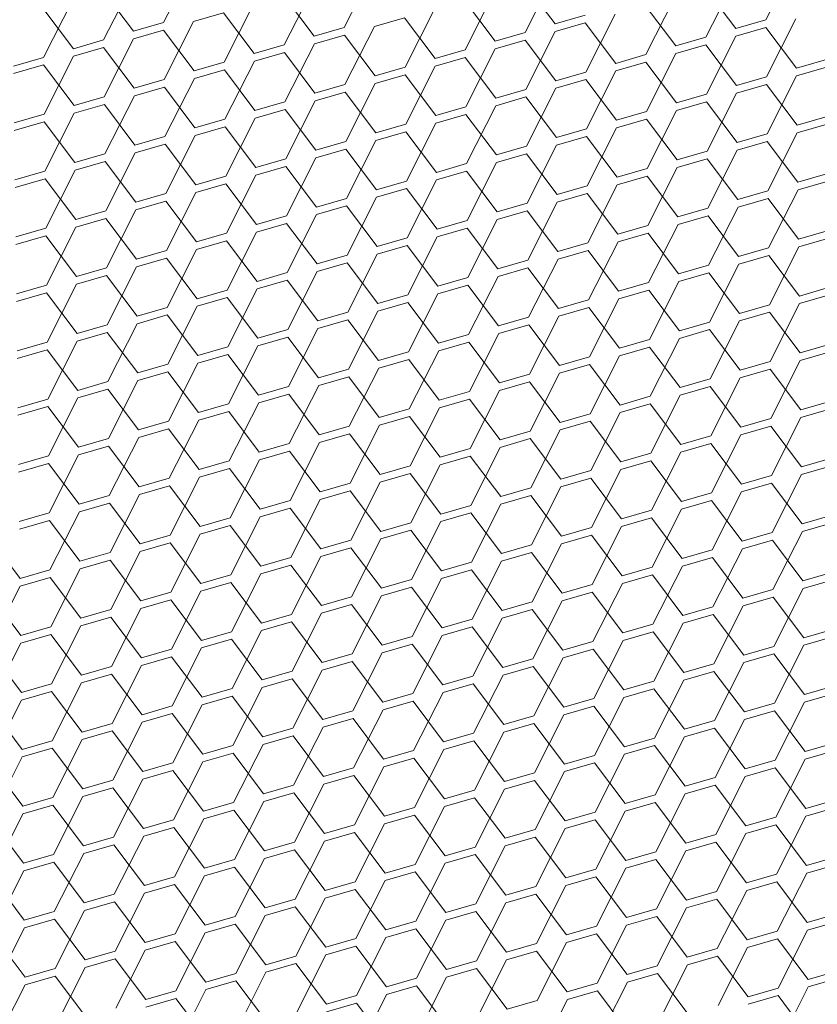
# Model space of a CAD drawing. Header units: millimetres. Extents: x 3925 to 5043, y -86 to 778.
# Tile 403 of 439: x 4943.7 to 4949.59, y 530.06 to 537.34. Entities that reach past the tile are written whole.
import ezdxf

# ---------------------------------------------------------------- set-up
doc = ezdxf.new("R2010")
doc.units = ezdxf.units.MM
doc.header["$LTSCALE"] = 46.255
doc.layers.add('H30K-DUST-FIDXF_CONTINUOUS_LINE', color=7, linetype='CONTINUOUS')

msp = doc.modelspace()

# ---------------------------------------------------------------- linework, layer by layer
at = {"layer": 'H30K-DUST-FIDXF_CONTINUOUS_LINE', "color": 7, "linetype": 'Continuous', "lineweight": 0}
for p, q in [((4944.7597, 537.3196), (4944.977, 537.7483)), ((4946.0964, 537.2835), (4946.3136, 537.7122)), ((4949.2134, 537.3395), (4949.4307, 537.7682)), ((4947.433, 537.2474), (4947.6503, 537.676)), ((4948.7697, 537.2112), (4948.9869, 537.6399)), ((4944.3159, 537.1914), (4944.5332, 537.62)), ((4945.6526, 537.1552), (4945.8699, 537.5839)), ((4947.6549, 537.3115), (4947.4284, 537.6119)), ((4948.9915, 537.2754), (4948.765, 537.5758)), ((4943.8722, 537.0631), (4944.0894, 537.4918)), ((4944.5378, 537.2555), (4944.3113, 537.5559)), ((4945.8745, 537.2194), (4945.648, 537.5198)), ((4946.9892, 537.1191), (4947.2065, 537.5478)), ((4948.3259, 537.083), (4948.5432, 537.5116)), ((4944.0941, 537.1272), (4943.8676, 537.4276)), ((4945.2088, 537.027), (4945.4261, 537.4556)), ((4946.5455, 536.9908), (4946.7627, 537.4195)), ((4947.2111, 537.1832), (4946.9846, 537.4836)), ((4948.5478, 537.1471), (4948.3213, 537.4475)), ((4945.2042, 537.3915), (4944.9823, 537.3274)), ((4945.4307, 537.0911), (4945.2042, 537.3915)), ((4946.5408, 537.3554), (4946.319, 537.2912)), ((4946.7673, 537.055), (4946.5408, 537.3554)), ((4947.6549, 537.3115), (4947.8768, 537.3756)), ((4947.8821, 536.9547), (4948.0994, 537.3834)), ((4948.9915, 537.2754), (4949.2134, 537.3395)), ((4949.2188, 536.9186), (4949.436, 537.3472)), ((4944.5378, 537.2555), (4944.7597, 537.3196)), ((4944.765, 536.8987), (4944.9823, 537.3274)), ((4945.8745, 537.2194), (4946.0964, 537.2835)), ((4946.1017, 536.8626), (4946.319, 537.2912)), ((4947.8775, 537.3192), (4947.6556, 537.2551)), ((4948.104, 537.0188), (4947.8775, 537.3192)), ((4949.2141, 537.2831), (4948.9923, 537.219)), ((4949.4406, 536.9827), (4949.2141, 537.2831)), ((4944.3213, 536.7704), (4944.5385, 537.1991)), ((4944.7604, 537.2632), (4944.5385, 537.1991)), ((4944.9869, 536.9628), (4944.7604, 537.2632)), ((4946.0971, 537.2271), (4945.8752, 537.163)), ((4946.3236, 536.9267), (4946.0971, 537.2271)), ((4947.2111, 537.1832), (4947.433, 537.2474)), ((4947.4383, 536.8264), (4947.6556, 537.2551)), ((4948.5478, 537.1471), (4948.7697, 537.2112)), ((4948.775, 536.7903), (4948.9923, 537.219)), ((4944.0941, 537.1272), (4944.3159, 537.1914)), ((4944.3167, 537.135), (4944.0948, 537.0708)), ((4944.5432, 536.8346), (4944.3167, 537.135)), ((4945.4307, 537.0911), (4945.6526, 537.1552)), ((4945.6579, 536.7343), (4945.8752, 537.163)), ((4946.9946, 536.6982), (4947.2118, 537.1268)), ((4947.4337, 537.191), (4947.2118, 537.1268)), ((4947.6602, 536.8906), (4947.4337, 537.191)), ((4948.7704, 537.1548), (4948.5485, 537.0907)), ((4948.9969, 536.8544), (4948.7704, 537.1548)), ((4943.6503, 536.999), (4943.8722, 537.0631)), ((4943.8775, 536.6422), (4944.0948, 537.0708)), ((4945.6533, 537.0988), (4945.4314, 537.0347)), ((4945.8798, 536.7984), (4945.6533, 537.0988)), ((4946.7673, 537.055), (4946.9892, 537.1191)), ((4946.9899, 537.0627), (4946.7681, 536.9986)), ((4947.2165, 536.7623), (4946.9899, 537.0627)), ((4948.104, 537.0188), (4948.3259, 537.083)), ((4948.3312, 536.662), (4948.5485, 537.0907)), ((4943.8729, 537.0067), (4943.651, 536.9426)), ((4944.0994, 536.7063), (4943.8729, 537.0067)), ((4944.9869, 536.9628), (4945.2088, 537.027)), ((4945.2141, 536.606), (4945.4314, 537.0347)), ((4946.3236, 536.9267), (4946.5455, 536.9908)), ((4946.5508, 536.5699), (4946.7681, 536.9986)), ((4948.3266, 537.0266), (4948.1047, 536.9624)), ((4948.5531, 536.7262), (4948.3266, 537.0266)), ((4949.4406, 536.9827), (4949.6625, 537.0468)), ((4949.6632, 536.9904), (4949.4414, 536.9263)), ((4944.7704, 536.4778), (4944.9876, 536.9064)), ((4945.2095, 536.9706), (4944.9876, 536.9064)), ((4945.436, 536.6702), (4945.2095, 536.9706)), ((4946.5462, 536.9344), (4946.3243, 536.8703)), ((4946.7727, 536.634), (4946.5462, 536.9344)), ((4947.6602, 536.8906), (4947.8821, 536.9547)), ((4947.8874, 536.5338), (4948.1047, 536.9624)), ((4948.9969, 536.8544), (4949.2188, 536.9186)), ((4949.2241, 536.4976), (4949.4414, 536.9263)), ((4944.5432, 536.8346), (4944.765, 536.8987)), ((4944.7658, 536.8423), (4944.5439, 536.7782)), ((4944.9923, 536.5419), (4944.7658, 536.8423)), ((4945.8798, 536.7984), (4946.1017, 536.8626)), ((4946.107, 536.4416), (4946.3243, 536.8703)), ((4947.4437, 536.4055), (4947.6609, 536.8342)), ((4947.8828, 536.8983), (4947.6609, 536.8342)), ((4948.1093, 536.5979), (4947.8828, 536.8983)), ((4949.2195, 536.8622), (4948.9976, 536.798)), ((4949.446, 536.5618), (4949.2195, 536.8622)), ((4944.0994, 536.7063), (4944.3213, 536.7704)), ((4944.3266, 536.3495), (4944.5439, 536.7782)), ((4946.1024, 536.8062), (4945.8805, 536.742)), ((4946.3289, 536.5058), (4946.1024, 536.8062)), ((4947.2165, 536.7623), (4947.4383, 536.8264)), ((4947.4391, 536.77), (4947.2172, 536.7059)), ((4947.6656, 536.4696), (4947.4391, 536.77)), ((4948.5531, 536.7262), (4948.775, 536.7903)), ((4948.7803, 536.3694), (4948.9976, 536.798)), ((4944.322, 536.714), (4944.1001, 536.6499)), ((4944.5485, 536.4136), (4944.322, 536.714)), ((4945.436, 536.6702), (4945.6579, 536.7343)), ((4945.6633, 536.3134), (4945.8805, 536.742)), ((4946.7727, 536.634), (4946.9946, 536.6982)), ((4946.9999, 536.2772), (4947.2172, 536.7059)), ((4948.7757, 536.7339), (4948.5538, 536.6698)), ((4949.0022, 536.4335), (4948.7757, 536.7339)), ((4943.6556, 536.578), (4943.8775, 536.6422)), ((4943.8828, 536.2212), (4944.1001, 536.6499)), ((4945.2195, 536.1851), (4945.4367, 536.6138)), ((4945.6586, 536.6779), (4945.4367, 536.6138)), ((4945.8851, 536.3775), (4945.6586, 536.6779)), ((4946.9953, 536.6418), (4946.7734, 536.5776)), ((4947.2218, 536.3414), (4946.9953, 536.6418)), ((4948.1093, 536.5979), (4948.3312, 536.662)), ((4948.3365, 536.2411), (4948.5538, 536.6698)), ((4949.446, 536.5618), (4949.6679, 536.6259)), ((4943.8782, 536.5858), (4943.6563, 536.5216)), ((4944.1047, 536.2854), (4943.8782, 536.5858)), ((4944.9923, 536.5419), (4945.2141, 536.606)), ((4945.2149, 536.5496), (4944.993, 536.4855)), ((4945.4414, 536.2492), (4945.2149, 536.5496)), ((4946.3289, 536.5058), (4946.5508, 536.5699)), ((4946.5561, 536.149), (4946.7734, 536.5776)), ((4947.8928, 536.1128), (4948.11, 536.5415)), ((4948.3319, 536.6056), (4948.11, 536.5415)), ((4948.5584, 536.3052), (4948.3319, 536.6056)), ((4949.6686, 536.5695), (4949.4467, 536.5054)), ((4944.5485, 536.4136), (4944.7704, 536.4778)), ((4944.7757, 536.0568), (4944.993, 536.4855)), ((4946.5515, 536.5135), (4946.3296, 536.4494)), ((4946.778, 536.2131), (4946.5515, 536.5135)), ((4947.6656, 536.4696), (4947.8874, 536.5338)), ((4947.8882, 536.4774), (4947.6663, 536.4132)), ((4948.1147, 536.177), (4947.8882, 536.4774)), ((4949.0022, 536.4335), (4949.2241, 536.4976)), ((4949.2294, 536.0767), (4949.4467, 536.5054)), ((4944.7711, 536.4214), (4944.5492, 536.3572)), ((4944.9976, 536.121), (4944.7711, 536.4214)), ((4945.8851, 536.3775), (4946.107, 536.4416)), ((4946.1124, 536.0207), (4946.3296, 536.4494)), ((4947.2218, 536.3414), (4947.4437, 536.4055)), ((4947.449, 535.9846), (4947.6663, 536.4132)), ((4949.2248, 536.4412), (4949.0029, 536.3771)), ((4949.4513, 536.1408), (4949.2248, 536.4412)), ((4944.1047, 536.2854), (4944.3266, 536.3495)), ((4944.3319, 535.9286), (4944.5492, 536.3572)), ((4945.6686, 535.8924), (4945.8859, 536.3211)), ((4946.1077, 536.3852), (4945.8859, 536.3211)), ((4946.3342, 536.0848), (4946.1077, 536.3852)), ((4947.4444, 536.3491), (4947.2225, 536.285)), ((4947.6709, 536.0487), (4947.4444, 536.3491)), ((4948.5584, 536.3052), (4948.7803, 536.3694)), ((4948.7856, 535.9484), (4949.0029, 536.3771)), ((4944.3273, 536.2931), (4944.1054, 536.229)), ((4944.5538, 535.9927), (4944.3273, 536.2931)), ((4945.4414, 536.2492), (4945.6633, 536.3134)), ((4945.664, 536.257), (4945.4421, 536.1928)), ((4945.8905, 535.9566), (4945.664, 536.257)), ((4946.778, 536.2131), (4946.9999, 536.2772)), ((4947.0052, 535.8563), (4947.2225, 536.285)), ((4948.3419, 535.8202), (4948.5591, 536.2488)), ((4948.781, 536.313), (4948.5591, 536.2488)), ((4949.0075, 536.0126), (4948.781, 536.313)), ((4943.6609, 536.1571), (4943.8828, 536.2212)), ((4943.8882, 535.8003), (4944.1054, 536.229)), ((4944.9976, 536.121), (4945.2195, 536.1851)), ((4945.2248, 535.7642), (4945.4421, 536.1928)), ((4947.0006, 536.2208), (4946.7787, 536.1567)), ((4947.2271, 535.9204), (4947.0006, 536.2208)), ((4948.1147, 536.177), (4948.3365, 536.2411)), ((4948.3373, 536.1847), (4948.1154, 536.1206)), ((4948.5638, 535.8843), (4948.3373, 536.1847)), ((4949.4513, 536.1408), (4949.6732, 536.205)), ((4943.8835, 536.1648), (4943.6617, 536.1007)), ((4944.11, 535.8644), (4943.8835, 536.1648)), ((4945.2202, 536.1287), (4944.9983, 536.0646)), ((4945.4467, 535.8283), (4945.2202, 536.1287)), ((4946.3342, 536.0848), (4946.5561, 536.149)), ((4946.5615, 535.728), (4946.7787, 536.1567)), ((4947.6709, 536.0487), (4947.8928, 536.1128)), ((4947.8981, 535.6919), (4948.1154, 536.1206)), ((4949.6739, 536.1486), (4949.452, 536.0844)), ((4944.5538, 535.9927), (4944.7757, 536.0568)), ((4944.781, 535.6359), (4944.9983, 536.0646)), ((4946.5568, 536.0926), (4946.335, 536.0284)), ((4946.7833, 535.7922), (4946.5568, 536.0926)), ((4947.8935, 536.0564), (4947.6716, 535.9923)), ((4948.12, 535.756), (4947.8935, 536.0564)), ((4949.0075, 536.0126), (4949.2294, 536.0767)), ((4949.2347, 535.6558), (4949.452, 536.0844)), ((4944.7764, 536.0004), (4944.5545, 535.9363)), ((4945.0029, 535.7), (4944.7764, 536.0004)), ((4945.8905, 535.9566), (4946.1124, 536.0207)), ((4946.1131, 535.9643), (4945.8912, 535.9002)), ((4946.3396, 535.6639), (4946.1131, 535.9643)), ((4946.1177, 535.5998), (4946.335, 536.0284)), ((4947.2271, 535.9204), (4947.449, 535.9846)), ((4947.4543, 535.5636), (4947.6716, 535.9923)), ((4948.791, 535.5275), (4949.0082, 535.9562)), ((4949.2301, 536.0203), (4949.0082, 535.9562)), ((4949.4566, 535.7199), (4949.2301, 536.0203)), ((4944.11, 535.8644), (4944.3319, 535.9286)), ((4944.3373, 535.5076), (4944.5545, 535.9363)), ((4945.4467, 535.8283), (4945.6686, 535.8924)), ((4945.6739, 535.4715), (4945.8912, 535.9002)), ((4947.4497, 535.9282), (4947.2278, 535.864)), ((4947.6762, 535.6278), (4947.4497, 535.9282)), ((4948.5638, 535.8843), (4948.7856, 535.9484)), ((4948.7864, 535.892), (4948.5645, 535.8279)), ((4949.0129, 535.5916), (4948.7864, 535.892)), ((4944.3326, 535.8722), (4944.1108, 535.808)), ((4944.5592, 535.5718), (4944.3326, 535.8722)), ((4945.6693, 535.836), (4945.4474, 535.7719)), ((4945.8958, 535.5356), (4945.6693, 535.836)), ((4946.7833, 535.7922), (4947.0052, 535.8563)), ((4947.0106, 535.4354), (4947.2278, 535.864)), ((4948.12, 535.756), (4948.3419, 535.8202)), ((4948.3472, 535.3992), (4948.5645, 535.8279)), ((4943.6663, 535.7362), (4943.8882, 535.8003)), ((4943.8889, 535.7439), (4943.667, 535.6798)), ((4944.1154, 535.4435), (4943.8889, 535.7439)), ((4943.8935, 535.3794), (4944.1108, 535.808)), ((4945.0029, 535.7), (4945.2248, 535.7642)), ((4945.2301, 535.3432), (4945.4474, 535.7719)), ((4947.0059, 535.7999), (4946.7841, 535.7358)), ((4947.2324, 535.4995), (4947.0059, 535.7999)), ((4948.3426, 535.7638), (4948.1207, 535.6996)), ((4948.5691, 535.4634), (4948.3426, 535.7638)), ((4949.4566, 535.7199), (4949.6785, 535.784)), ((4945.2255, 535.7078), (4945.0036, 535.6436)), ((4945.452, 535.4074), (4945.2255, 535.7078)), ((4946.3396, 535.6639), (4946.5615, 535.728)), ((4946.5622, 535.6716), (4946.3403, 535.6075)), ((4946.7887, 535.3712), (4946.5622, 535.6716)), ((4946.5668, 535.3071), (4946.7841, 535.7358)), ((4947.6762, 535.6278), (4947.8981, 535.6919)), ((4947.9034, 535.271), (4948.1207, 535.6996)), ((4949.6792, 535.7276), (4949.4574, 535.6635)), ((4944.5592, 535.5718), (4944.781, 535.6359)), ((4944.7864, 535.215), (4945.0036, 535.6436)), ((4945.8958, 535.5356), (4946.1177, 535.5998)), ((4946.123, 535.1788), (4946.3403, 535.6075)), ((4947.8988, 535.6355), (4947.6769, 535.5714)), ((4948.1253, 535.3351), (4947.8988, 535.6355)), ((4949.0129, 535.5916), (4949.2347, 535.6558)), ((4949.2355, 535.5994), (4949.0136, 535.5352)), ((4949.462, 535.299), (4949.2355, 535.5994)), ((4949.2401, 535.2348), (4949.4574, 535.6635)), ((4944.7818, 535.5795), (4944.5599, 535.5154)), ((4945.0083, 535.2791), (4944.7818, 535.5795)), ((4946.1184, 535.5434), (4945.8965, 535.4792)), ((4946.3449, 535.243), (4946.1184, 535.5434)), ((4947.2324, 535.4995), (4947.4543, 535.5636)), ((4947.4597, 535.1427), (4947.6769, 535.5714)), ((4948.5691, 535.4634), (4948.791, 535.5275)), ((4948.7963, 535.1066), (4949.0136, 535.5352)), ((4944.1154, 535.4435), (4944.3373, 535.5076)), ((4944.338, 535.4512), (4944.1161, 535.3871)), ((4944.5645, 535.1508), (4944.338, 535.4512)), ((4944.3426, 535.0867), (4944.5599, 535.5154)), ((4945.452, 535.4074), (4945.6739, 535.4715)), ((4945.6792, 535.0506), (4945.8965, 535.4792)), ((4947.455, 535.5072), (4947.2332, 535.4431)), ((4947.6815, 535.2068), (4947.455, 535.5072)), ((4948.7917, 535.4711), (4948.5698, 535.407)), ((4949.0182, 535.1707), (4948.7917, 535.4711)), ((4943.6716, 535.3152), (4943.8935, 535.3794)), ((4943.8988, 534.9584), (4944.1161, 535.3871)), ((4945.6746, 535.4151), (4945.4527, 535.351)), ((4945.9011, 535.1147), (4945.6746, 535.4151)), ((4946.7887, 535.3712), (4947.0106, 535.4354)), ((4947.0113, 535.379), (4946.7894, 535.3148)), ((4947.2378, 535.0786), (4947.0113, 535.379)), ((4947.0159, 535.0144), (4947.2332, 535.4431)), ((4948.1253, 535.3351), (4948.3472, 535.3992)), ((4948.3525, 534.9783), (4948.5698, 535.407)), ((4943.8942, 535.323), (4943.6723, 535.2588)), ((4944.1207, 535.0226), (4943.8942, 535.323)), ((4945.0083, 535.2791), (4945.2301, 535.3432)), ((4945.2355, 534.9223), (4945.4527, 535.351)), ((4946.3449, 535.243), (4946.5668, 535.3071)), ((4946.5721, 534.8862), (4946.7894, 535.3148)), ((4948.3479, 535.3428), (4948.126, 535.2787)), ((4948.5744, 535.0424), (4948.3479, 535.3428)), ((4949.462, 535.299), (4949.6839, 535.3631)), ((4949.6846, 535.3067), (4949.4627, 535.2426)), ((4945.2309, 535.2868), (4945.009, 535.2227)), ((4945.4574, 534.9864), (4945.2309, 535.2868)), ((4946.5675, 535.2507), (4946.3456, 535.1866)), ((4946.794, 534.9503), (4946.5675, 535.2507)), ((4947.6815, 535.2068), (4947.9034, 535.271)), ((4947.9088, 534.85), (4948.126, 535.2787)), ((4949.0182, 535.1707), (4949.2401, 535.2348)), ((4949.2454, 534.8139), (4949.4627, 535.2426)), ((4944.5645, 535.1508), (4944.7864, 535.215)), ((4944.7871, 535.1586), (4944.5652, 535.0944)), ((4945.0136, 534.8582), (4944.7871, 535.1586)), ((4944.7917, 534.794), (4945.009, 535.2227)), ((4945.9011, 535.1147), (4946.123, 535.1788)), ((4946.1283, 534.7579), (4946.3456, 535.1866)), ((4947.9041, 535.2146), (4947.6823, 535.1504)), ((4948.1307, 534.9142), (4947.9041, 535.2146)), ((4949.2408, 535.1784), (4949.0189, 535.1143)), ((4949.4673, 534.878), (4949.2408, 535.1784)), ((4944.1207, 535.0226), (4944.3426, 535.0867)), ((4944.3479, 534.6658), (4944.5652, 535.0944)), ((4946.1237, 535.1224), (4945.9018, 535.0583)), ((4946.3502, 534.822), (4946.1237, 535.1224)), ((4947.2378, 535.0786), (4947.4597, 535.1427)), ((4947.4604, 535.0863), (4947.2385, 535.0222)), ((4947.6869, 534.7859), (4947.4604, 535.0863)), ((4947.465, 534.7218), (4947.6823, 535.1504)), ((4948.5744, 535.0424), (4948.7963, 535.1066)), ((4948.8016, 534.6856), (4949.0189, 535.1143)), ((4944.3433, 535.0303), (4944.1214, 534.9662)), ((4944.5698, 534.7299), (4944.3433, 535.0303)), ((4945.4574, 534.9864), (4945.6792, 535.0506)), ((4945.6846, 534.6296), (4945.9018, 535.0583)), ((4946.794, 534.9503), (4947.0159, 535.0144)), ((4947.0212, 534.5935), (4947.2385, 535.0222)), ((4948.797, 535.0502), (4948.5751, 534.986)), ((4949.0235, 534.7498), (4948.797, 535.0502)), ((4943.6769, 534.8943), (4943.8988, 534.9584)), ((4943.9042, 534.5375), (4944.1214, 534.9662)), ((4945.68, 534.9942), (4945.4581, 534.93)), ((4945.9065, 534.6938), (4945.68, 534.9942)), ((4947.0166, 534.958), (4946.7947, 534.8939)), ((4947.2431, 534.6576), (4947.0166, 534.958)), ((4948.1307, 534.9142), (4948.3525, 534.9783)), ((4948.3579, 534.5574), (4948.5751, 534.986)), ((4949.4673, 534.878), (4949.6892, 534.9422)), ((4943.8995, 534.902), (4943.6777, 534.8379)), ((4944.126, 534.6016), (4943.8995, 534.902)), ((4945.0136, 534.8582), (4945.2355, 534.9223)), ((4945.2362, 534.8659), (4945.0143, 534.8018)), ((4945.4627, 534.5655), (4945.2362, 534.8659)), ((4945.2408, 534.5014), (4945.4581, 534.93)), ((4946.3502, 534.822), (4946.5721, 534.8862)), ((4946.5774, 534.4652), (4946.7947, 534.8939)), ((4948.3533, 534.9219), (4948.1314, 534.8578)), ((4948.5798, 534.6215), (4948.3533, 534.9219)), ((4949.6899, 534.8858), (4949.468, 534.8216)), ((4944.5698, 534.7299), (4944.7917, 534.794)), ((4944.797, 534.3731), (4945.0143, 534.8018)), ((4946.5728, 534.8298), (4946.3509, 534.7656)), ((4946.7993, 534.5294), (4946.5728, 534.8298)), ((4947.6869, 534.7859), (4947.9088, 534.85)), ((4947.9095, 534.7936), (4947.6876, 534.7295)), ((4948.136, 534.4932), (4947.9095, 534.7936)), ((4947.9141, 534.4291), (4948.1314, 534.8578)), ((4949.0235, 534.7498), (4949.2454, 534.8139)), ((4949.2507, 534.393), (4949.468, 534.8216)), ((4944.7924, 534.7376), (4944.5705, 534.6735)), ((4945.0189, 534.4372), (4944.7924, 534.7376)), ((4945.9065, 534.6938), (4946.1283, 534.7579)), ((4946.1337, 534.337), (4946.3509, 534.7656)), ((4947.2431, 534.6576), (4947.465, 534.7218)), ((4947.4703, 534.3008), (4947.6876, 534.7295)), ((4949.2461, 534.7575), (4949.0242, 534.6934)), ((4949.4726, 534.4571), (4949.2461, 534.7575)), ((4944.126, 534.6016), (4944.3479, 534.6658)), ((4944.3533, 534.2448), (4944.5705, 534.6735)), ((4946.1291, 534.7015), (4945.9072, 534.6374)), ((4946.3556, 534.4011), (4946.1291, 534.7015)), ((4947.4657, 534.6654), (4947.2438, 534.6012)), ((4947.6922, 534.365), (4947.4657, 534.6654)), ((4948.5798, 534.6215), (4948.8016, 534.6856)), ((4948.807, 534.2647), (4949.0242, 534.6934)), ((4944.3486, 534.6094), (4944.1268, 534.5452)), ((4944.5751, 534.309), (4944.3486, 534.6094)), ((4945.4627, 534.5655), (4945.6846, 534.6296)), ((4945.6899, 534.2087), (4945.9072, 534.6374)), ((4946.7993, 534.5294), (4947.0212, 534.5935)), ((4947.0266, 534.1726), (4947.2438, 534.6012)), ((4948.8024, 534.6292), (4948.5805, 534.5651)), ((4949.0289, 534.3288), (4948.8024, 534.6292)), ((4943.6823, 534.4734), (4943.9042, 534.5375)), ((4943.9095, 534.1166), (4944.1268, 534.5452)), ((4945.0189, 534.4372), (4945.2408, 534.5014)), ((4945.2461, 534.0804), (4945.4634, 534.5091)), ((4945.6853, 534.5732), (4945.4634, 534.5091)), ((4945.9118, 534.2728), (4945.6853, 534.5732)), ((4947.0219, 534.5371), (4946.8, 534.473)), ((4947.2484, 534.2367), (4947.0219, 534.5371)), ((4948.136, 534.4932), (4948.3579, 534.5574)), ((4948.3586, 534.501), (4948.1367, 534.4368)), ((4948.5851, 534.2006), (4948.3586, 534.501)), ((4948.3632, 534.1364), (4948.5805, 534.5651)), ((4949.4726, 534.4571), (4949.6945, 534.5212)), ((4943.9049, 534.4811), (4943.683, 534.417)), ((4944.1314, 534.1807), (4943.9049, 534.4811)), ((4945.2415, 534.445), (4945.0196, 534.3809)), ((4945.468, 534.1446), (4945.2415, 534.445)), ((4946.3556, 534.4011), (4946.5774, 534.4652)), ((4946.5828, 534.0443), (4946.8, 534.473)), ((4947.6922, 534.365), (4947.9141, 534.4291)), ((4947.9194, 534.0082), (4948.1367, 534.4368)), ((4949.6952, 534.4648), (4949.4733, 534.4007)), ((4944.5751, 534.309), (4944.797, 534.3731)), ((4944.8024, 533.9522), (4945.0196, 534.3809)), ((4946.5782, 534.4089), (4946.3563, 534.3447)), ((4946.8047, 534.1084), (4946.5782, 534.4089)), ((4947.9148, 534.3727), (4947.6929, 534.3086)), ((4948.1413, 534.0723), (4947.9148, 534.3727)), ((4949.0289, 534.3288), (4949.2507, 534.393)), ((4949.2561, 533.972), (4949.4733, 534.4007)), ((4944.7977, 534.3167), (4944.5759, 534.2526)), ((4945.0242, 534.0163), (4944.7977, 534.3167)), ((4945.9118, 534.2728), (4946.1337, 534.337)), ((4946.139, 533.916), (4946.3563, 534.3447)), ((4947.2484, 534.2367), (4947.4703, 534.3008)), ((4947.4757, 533.8799), (4947.6929, 534.3086)), ((4949.2515, 534.3366), (4949.0296, 534.2725)), ((4949.478, 534.0362), (4949.2515, 534.3366)), ((4944.1314, 534.1807), (4944.3533, 534.2448)), ((4944.3586, 533.8239), (4944.5759, 534.2526)), ((4945.6952, 533.7878), (4945.9125, 534.2165)), ((4946.1344, 534.2806), (4945.9125, 534.2165)), ((4946.3609, 533.9802), (4946.1344, 534.2806)), ((4947.471, 534.2445), (4947.2492, 534.1803)), ((4947.6975, 533.944), (4947.471, 534.2445)), ((4948.5851, 534.2006), (4948.807, 534.2647)), ((4948.8123, 533.8438), (4949.0296, 534.2725)), ((4944.354, 534.1885), (4944.1321, 534.1243)), ((4944.5805, 533.888), (4944.354, 534.1885)), ((4945.468, 534.1446), (4945.6899, 534.2087)), ((4945.6906, 534.1523), (4945.4687, 534.0882)), ((4945.9171, 533.8519), (4945.6906, 534.1523)), ((4946.8047, 534.1084), (4947.0266, 534.1726)), ((4947.0319, 533.7516), (4947.2492, 534.1803)), ((4948.3685, 533.7155), (4948.5858, 534.1442)), ((4948.8077, 534.2083), (4948.5858, 534.1442)), ((4949.0342, 533.9079), (4948.8077, 534.2083)), ((4943.6876, 534.0524), (4943.9095, 534.1166)), ((4943.9148, 533.6957), (4944.1321, 534.1243)), ((4945.0242, 534.0163), (4945.2461, 534.0804)), ((4945.2515, 533.6595), (4945.4687, 534.0882)), ((4947.0273, 534.1162), (4946.8054, 534.0521)), ((4947.2538, 533.8158), (4947.0273, 534.1162)), ((4948.1413, 534.0723), (4948.3632, 534.1364)), ((4948.3639, 534.0801), (4948.142, 534.0159)), ((4948.5904, 533.7796), (4948.3639, 534.0801)), ((4949.478, 534.0362), (4949.6998, 534.1003)), ((4943.9102, 534.0602), (4943.6883, 533.9961)), ((4944.1367, 533.7598), (4943.9102, 534.0602)), ((4945.2468, 534.0241), (4945.025, 533.9599)), ((4945.4734, 533.7237), (4945.2468, 534.0241)), ((4946.3609, 533.9802), (4946.5828, 534.0443)), ((4946.5881, 533.6234), (4946.8054, 534.0521)), ((4947.6975, 533.944), (4947.9194, 534.0082)), ((4947.9248, 533.5873), (4948.142, 534.0159)), ((4949.7006, 534.0439), (4949.4787, 533.9798)), ((4944.5805, 533.888), (4944.8024, 533.9522)), ((4944.8077, 533.5313), (4945.025, 533.9599)), ((4946.1443, 533.4951), (4946.3616, 533.9238)), ((4946.5835, 533.9879), (4946.3616, 533.9238)), ((4946.81, 533.6875), (4946.5835, 533.9879)), ((4947.9201, 533.9518), (4947.6983, 533.8877)), ((4948.1466, 533.6514), (4947.9201, 533.9518)), ((4949.0342, 533.9079), (4949.2561, 533.972)), ((4949.2614, 533.5511), (4949.4787, 533.9798)), ((4944.8031, 533.8958), (4944.5812, 533.8317)), ((4945.0296, 533.5954), (4944.8031, 533.8958)), ((4945.9171, 533.8519), (4946.139, 533.916)), ((4946.1397, 533.8597), (4945.9178, 533.7955)), ((4946.3662, 533.5593), (4946.1397, 533.8597)), ((4947.2538, 533.8158), (4947.4757, 533.8799)), ((4947.481, 533.459), (4947.6983, 533.8877)), ((4948.8176, 533.4229), (4949.0349, 533.8515)), ((4949.2568, 533.9157), (4949.0349, 533.8515)), ((4949.4833, 533.6153), (4949.2568, 533.9157)), ((4944.1367, 533.7598), (4944.3586, 533.8239)), ((4944.3639, 533.403), (4944.5812, 533.8317)), ((4945.4734, 533.7237), (4945.6952, 533.7878)), ((4945.7006, 533.3669), (4945.9178, 533.7955)), ((4947.4764, 533.8235), (4947.2545, 533.7594)), ((4947.7029, 533.5231), (4947.4764, 533.8235)), ((4948.5904, 533.7796), (4948.8123, 533.8438)), ((4948.813, 533.7874), (4948.5911, 533.7233)), ((4949.0395, 533.487), (4948.813, 533.7874)), ((4943.9201, 533.2747), (4944.1374, 533.7034)), ((4944.3593, 533.7675), (4944.1374, 533.7034)), ((4944.5858, 533.4671), (4944.3593, 533.7675)), ((4945.696, 533.7314), (4945.4741, 533.6673)), ((4945.9225, 533.431), (4945.696, 533.7314)), ((4946.81, 533.6875), (4947.0319, 533.7516)), ((4947.0372, 533.3307), (4947.2545, 533.7594)), ((4948.1466, 533.6514), (4948.3685, 533.7155)), ((4948.3739, 533.2946), (4948.5911, 533.7233)), ((4943.6929, 533.6315), (4943.9148, 533.6957)), ((4943.9155, 533.6393), (4943.6936, 533.5751)), ((4944.142, 533.3389), (4943.9155, 533.6393)), ((4945.0296, 533.5954), (4945.2515, 533.6595)), ((4945.2568, 533.2386), (4945.4741, 533.6673)), ((4946.5934, 533.2025), (4946.8107, 533.6311)), ((4947.0326, 533.6953), (4946.8107, 533.6311)), ((4947.2591, 533.3949), (4947.0326, 533.6953)), ((4948.3692, 533.6591), (4948.1474, 533.595)), ((4948.5957, 533.3587), (4948.3692, 533.6591)), ((4949.4833, 533.6153), (4949.7052, 533.6794)), ((4945.2522, 533.6031), (4945.0303, 533.539)), ((4945.4787, 533.3027), (4945.2522, 533.6031)), ((4946.3662, 533.5593), (4946.5881, 533.6234)), ((4946.5888, 533.567), (4946.3669, 533.5029)), ((4946.8153, 533.2666), (4946.5888, 533.567)), ((4947.7029, 533.5231), (4947.9248, 533.5873)), ((4947.9301, 533.1663), (4948.1474, 533.595)), ((4949.2667, 533.1302), (4949.484, 533.5589)), ((4949.7059, 533.623), (4949.484, 533.5589)), ((4943.6983, 533.2106), (4943.4718, 533.511)), ((4944.5858, 533.4671), (4944.8077, 533.5313)), ((4944.813, 533.1103), (4945.0303, 533.539)), ((4945.9225, 533.431), (4946.1443, 533.4951)), ((4946.1497, 533.0742), (4946.3669, 533.5029)), ((4947.9255, 533.5309), (4947.7036, 533.4667)), ((4948.152, 533.2305), (4947.9255, 533.5309)), ((4949.0395, 533.487), (4949.2614, 533.5511)), ((4949.2621, 533.4947), (4949.0402, 533.4306)), ((4949.4886, 533.1943), (4949.2621, 533.4947)), ((4944.3693, 532.9821), (4944.5865, 533.4107)), ((4944.8084, 533.4749), (4944.5865, 533.4107)), ((4945.0349, 533.1745), (4944.8084, 533.4749)), ((4946.1451, 533.4387), (4945.9232, 533.3746)), ((4946.3716, 533.1383), (4946.1451, 533.4387)), ((4947.2591, 533.3949), (4947.481, 533.459)), ((4947.4863, 533.0381), (4947.7036, 533.4667)), ((4948.5957, 533.3587), (4948.8176, 533.4229)), ((4948.823, 533.0019), (4949.0402, 533.4306)), ((4944.142, 533.3389), (4944.3639, 533.403)), ((4944.3646, 533.3466), (4944.1427, 533.2825)), ((4944.5911, 533.0462), (4944.3646, 533.3466)), ((4945.4787, 533.3027), (4945.7006, 533.3669)), ((4945.7059, 532.9459), (4945.9232, 533.3746)), ((4947.0425, 532.9098), (4947.2598, 533.3385)), ((4947.4817, 533.4026), (4947.2598, 533.3385)), ((4947.7082, 533.1022), (4947.4817, 533.4026)), ((4948.8183, 533.3665), (4948.5965, 533.3023)), ((4949.0449, 533.0661), (4948.8183, 533.3665)), ((4943.6983, 533.2106), (4943.9201, 533.2747)), ((4943.9255, 532.8538), (4944.1427, 533.2825)), ((4945.7013, 533.3105), (4945.4794, 533.2463)), ((4945.9278, 533.0101), (4945.7013, 533.3105)), ((4946.8153, 533.2666), (4947.0372, 533.3307)), ((4947.0379, 533.2743), (4946.816, 533.2102)), ((4947.2644, 532.9739), (4947.0379, 533.2743)), ((4948.152, 533.2305), (4948.3739, 533.2946)), ((4948.3792, 532.8737), (4948.5965, 533.3023)), ((4943.9209, 533.2183), (4943.699, 533.1542)), ((4944.1474, 532.9179), (4943.9209, 533.2183)), ((4945.0349, 533.1745), (4945.2568, 533.2386)), ((4945.2621, 532.8177), (4945.4794, 533.2463)), ((4946.3716, 533.1383), (4946.5934, 533.2025)), ((4946.5988, 532.7815), (4946.816, 533.2102)), ((4948.3746, 533.2382), (4948.1527, 533.1741)), ((4948.6011, 532.9378), (4948.3746, 533.2382)), ((4949.4886, 533.1943), (4949.7105, 533.2585)), ((4949.7112, 533.2021), (4949.4893, 533.1379)), ((4943.4817, 532.7255), (4943.699, 533.1542)), ((4944.8184, 532.6894), (4945.0356, 533.1181)), ((4945.2575, 533.1822), (4945.0356, 533.1181)), ((4945.484, 532.8818), (4945.2575, 533.1822)), ((4946.5942, 533.1461), (4946.3723, 533.0819)), ((4946.8207, 532.8457), (4946.5942, 533.1461)), ((4947.7082, 533.1022), (4947.9301, 533.1663)), ((4947.9354, 532.7454), (4948.1527, 533.1741)), ((4949.0449, 533.0661), (4949.2667, 533.1302)), ((4949.2721, 532.7093), (4949.4893, 533.1379)), ((4943.7036, 532.7897), (4943.4771, 533.0901)), ((4944.5911, 533.0462), (4944.813, 533.1103)), ((4944.8137, 533.0539), (4944.5919, 532.9898)), ((4945.0402, 532.7535), (4944.8137, 533.0539)), ((4945.9278, 533.0101), (4946.1497, 533.0742)), ((4946.155, 532.6533), (4946.3723, 533.0819)), ((4947.4916, 532.6171), (4947.7089, 533.0458)), ((4947.9308, 533.1099), (4947.7089, 533.0458)), ((4948.1573, 532.8095), (4947.9308, 533.1099)), ((4949.2675, 533.0738), (4949.0456, 533.0097)), ((4949.494, 532.7734), (4949.2675, 533.0738)), ((4944.1474, 532.9179), (4944.3693, 532.9821)), ((4944.3746, 532.5611), (4944.5919, 532.9898)), ((4946.1504, 533.0178), (4945.9285, 532.9537)), ((4946.3769, 532.7174), (4946.1504, 533.0178)), ((4947.2644, 532.9739), (4947.4863, 533.0381)), ((4947.487, 532.9817), (4947.2651, 532.9175)), ((4947.7135, 532.6813), (4947.487, 532.9817)), ((4948.6011, 532.9378), (4948.823, 533.0019)), ((4948.8283, 532.581), (4949.0456, 533.0097)), ((4944.37, 532.9257), (4944.1481, 532.8615)), ((4944.5965, 532.6253), (4944.37, 532.9257)), ((4945.484, 532.8818), (4945.7059, 532.9459)), ((4945.7112, 532.525), (4945.9285, 532.9537)), ((4946.8207, 532.8457), (4947.0425, 532.9098)), ((4947.0479, 532.4889), (4947.2651, 532.9175)), ((4948.8237, 532.9455), (4948.6018, 532.8814)), ((4949.0502, 532.6451), (4948.8237, 532.9455)), ((4943.7036, 532.7897), (4943.9255, 532.8538)), ((4943.9308, 532.4329), (4944.1481, 532.8615)), ((4945.7066, 532.8895), (4945.4847, 532.8254)), ((4945.9331, 532.5891), (4945.7066, 532.8895)), ((4947.0433, 532.8534), (4946.8214, 532.7893)), ((4947.2698, 532.553), (4947.0433, 532.8534)), ((4948.1573, 532.8095), (4948.3792, 532.8737)), ((4948.3845, 532.4527), (4948.6018, 532.8814)), ((4949.494, 532.7734), (4949.7158, 532.8375)), ((4943.9262, 532.7974), (4943.7043, 532.7333)), ((4944.1527, 532.497), (4943.9262, 532.7974)), ((4945.0402, 532.7535), (4945.2621, 532.8177)), ((4945.2628, 532.7613), (4945.041, 532.6971)), ((4945.4893, 532.4609), (4945.2628, 532.7613)), ((4945.2675, 532.3967), (4945.4847, 532.8254)), ((4946.3769, 532.7174), (4946.5988, 532.7815)), ((4946.6041, 532.3606), (4946.8214, 532.7893)), ((4948.3799, 532.8173), (4948.158, 532.7531)), ((4948.6064, 532.5169), (4948.3799, 532.8173)), ((4949.7166, 532.7811), (4949.4947, 532.717)), ((4943.487, 532.3046), (4943.7043, 532.7333)), ((4944.5965, 532.6253), (4944.8184, 532.6894)), ((4944.8237, 532.2685), (4945.041, 532.6971)), ((4946.5995, 532.7251), (4946.3776, 532.661)), ((4946.826, 532.4247), (4946.5995, 532.7251)), ((4947.7135, 532.6813), (4947.9354, 532.7454)), ((4947.9361, 532.689), (4947.7142, 532.6249)), ((4948.1626, 532.3886), (4947.9361, 532.689)), ((4947.9408, 532.3245), (4948.158, 532.7531)), ((4949.0502, 532.6451), (4949.2721, 532.7093)), ((4949.2774, 532.2883), (4949.4947, 532.717)), ((4943.7089, 532.3687), (4943.4824, 532.6691)), ((4944.8191, 532.633), (4944.5972, 532.5689)), ((4945.0456, 532.3326), (4944.8191, 532.633)), ((4945.9331, 532.5891), (4946.155, 532.6533)), ((4946.1603, 532.2323), (4946.3776, 532.661)), ((4947.2698, 532.553), (4947.4916, 532.6171)), ((4947.497, 532.1962), (4947.7142, 532.6249)), ((4949.2728, 532.6529), (4949.0509, 532.5887)), ((4949.4993, 532.3525), (4949.2728, 532.6529)), ((4944.1527, 532.497), (4944.3746, 532.5611)), ((4944.3799, 532.1402), (4944.5972, 532.5689)), ((4946.1557, 532.5969), (4945.9338, 532.5327)), ((4946.3822, 532.2965), (4946.1557, 532.5969)), ((4947.4924, 532.5607), (4947.2705, 532.4966)), ((4947.7189, 532.2603), (4947.4924, 532.5607)), ((4948.6064, 532.5169), (4948.8283, 532.581)), ((4948.8336, 532.1601), (4949.0509, 532.5887)), ((4944.3753, 532.5047), (4944.1534, 532.4406)), ((4944.6018, 532.2043), (4944.3753, 532.5047)), ((4945.4893, 532.4609), (4945.7112, 532.525)), ((4945.7119, 532.4686), (4945.4901, 532.4045)), ((4945.9384, 532.1682), (4945.7119, 532.4686)), ((4945.7166, 532.1041), (4945.9338, 532.5327)), ((4946.826, 532.4247), (4947.0479, 532.4889)), ((4947.0532, 532.0679), (4947.2705, 532.4966)), ((4948.829, 532.5246), (4948.6071, 532.4605)), ((4949.0555, 532.2242), (4948.829, 532.5246)), ((4943.7089, 532.3687), (4943.9308, 532.4329)), ((4943.9361, 532.0119), (4944.1534, 532.4406)), ((4945.0456, 532.3326), (4945.2675, 532.3967)), ((4945.2728, 531.9758), (4945.4901, 532.4045)), ((4947.0486, 532.4325), (4946.8267, 532.3683)), ((4947.2751, 532.1321), (4947.0486, 532.4325)), ((4948.1626, 532.3886), (4948.3845, 532.4527)), ((4948.3852, 532.3963), (4948.1634, 532.3322)), ((4948.6117, 532.0959), (4948.3852, 532.3963)), ((4948.3899, 532.0318), (4948.6071, 532.4605)), ((4949.4993, 532.3525), (4949.7212, 532.4166)), ((4943.9315, 532.3765), (4943.7096, 532.3123)), ((4944.158, 532.0761), (4943.9315, 532.3765)), ((4945.2682, 532.3403), (4945.0463, 532.2762)), ((4945.4947, 532.0399), (4945.2682, 532.3403)), ((4946.3822, 532.2965), (4946.6041, 532.3606)), ((4946.6094, 531.9397), (4946.8267, 532.3683)), ((4947.7189, 532.2603), (4947.9408, 532.3245)), ((4947.9461, 531.9035), (4948.1634, 532.3322)), ((4949.7219, 532.3602), (4949.5, 532.2961)), ((4943.7143, 531.9478), (4943.4878, 532.2482)), ((4943.4924, 531.8837), (4943.7096, 532.3123)), ((4944.6018, 532.2043), (4944.8237, 532.2685)), ((4944.829, 531.8475), (4945.0463, 532.2762)), ((4946.6048, 532.3042), (4946.3829, 532.2401)), ((4946.8313, 532.0038), (4946.6048, 532.3042)), ((4947.9415, 532.2681), (4947.7196, 532.2039)), ((4948.168, 531.9677), (4947.9415, 532.2681)), ((4949.0555, 532.2242), (4949.2774, 532.2883)), ((4949.2827, 531.8674), (4949.5, 532.2961)), ((4944.8244, 532.2121), (4944.6025, 532.1479)), ((4945.0509, 531.9117), (4944.8244, 532.2121)), ((4945.9384, 532.1682), (4946.1603, 532.2323)), ((4946.161, 532.1759), (4945.9392, 532.1118)), ((4946.3875, 531.8755), (4946.161, 532.1759)), ((4946.1657, 531.8114), (4946.3829, 532.2401)), ((4947.2751, 532.1321), (4947.497, 532.1962)), ((4947.5023, 531.7753), (4947.7196, 532.2039)), ((4949.2781, 532.2319), (4949.0562, 532.1678)), ((4949.5046, 531.9315), (4949.2781, 532.2319)), ((4944.158, 532.0761), (4944.3799, 532.1402)), ((4944.3852, 531.7193), (4944.6025, 532.1479)), ((4945.4947, 532.0399), (4945.7166, 532.1041)), ((4945.7219, 531.6831), (4945.9392, 532.1118)), ((4947.4977, 532.1398), (4947.2758, 532.0757)), ((4947.7242, 531.8394), (4947.4977, 532.1398)), ((4948.6117, 532.0959), (4948.8336, 532.1601)), ((4948.8343, 532.1037), (4948.6125, 532.0395)), ((4949.0608, 531.8033), (4948.8343, 532.1037)), ((4948.839, 531.7391), (4949.0562, 532.1678)), ((4944.3806, 532.0838), (4944.1587, 532.0197)), ((4944.6071, 531.7834), (4944.3806, 532.0838)), ((4945.7173, 532.0477), (4945.4954, 531.9835)), ((4945.9438, 531.7473), (4945.7173, 532.0477)), ((4946.8313, 532.0038), (4947.0532, 532.0679)), ((4947.0585, 531.647), (4947.2758, 532.0757)), ((4948.168, 531.9677), (4948.3899, 532.0318)), ((4948.3952, 531.6109), (4948.6125, 532.0395)), ((4943.7143, 531.9478), (4943.9361, 532.0119)), ((4943.9369, 531.9555), (4943.715, 531.8914)), ((4944.1634, 531.6551), (4943.9369, 531.9555)), ((4943.9415, 531.591), (4944.1587, 532.0197)), ((4945.0509, 531.9117), (4945.2728, 531.9758)), ((4945.2781, 531.5549), (4945.4954, 531.9835)), ((4947.0539, 532.0115), (4946.832, 531.9474)), ((4947.2804, 531.7111), (4947.0539, 532.0115)), ((4948.3906, 531.9754), (4948.1687, 531.9113)), ((4948.6171, 531.675), (4948.3906, 531.9754)), ((4949.5046, 531.9315), (4949.7265, 531.9957)), ((4943.4977, 531.4627), (4943.715, 531.8914)), ((4945.2735, 531.9194), (4945.0516, 531.8553)), ((4945.5, 531.619), (4945.2735, 531.9194)), ((4946.3875, 531.8755), (4946.6094, 531.9397)), ((4946.6101, 531.8833), (4946.3883, 531.8191)), ((4946.8367, 531.5829), (4946.6101, 531.8833)), ((4946.6148, 531.5187), (4946.832, 531.9474)), ((4947.7242, 531.8394), (4947.9461, 531.9035)), ((4947.9514, 531.4826), (4948.1687, 531.9113)), ((4949.7272, 531.9393), (4949.5053, 531.8751)), ((4943.7196, 531.5269), (4943.4931, 531.8273)), ((4944.6071, 531.7834), (4944.829, 531.8475)), ((4944.8343, 531.4266), (4945.0516, 531.8553)), ((4945.9438, 531.7473), (4946.1657, 531.8114)), ((4946.171, 531.3905), (4946.3883, 531.8191)), ((4947.9468, 531.8471), (4947.7249, 531.783)), ((4948.1733, 531.5467), (4947.9468, 531.8471)), ((4949.0608, 531.8033), (4949.2827, 531.8674)), ((4949.2834, 531.811), (4949.0616, 531.7469)), ((4949.5099, 531.5106), (4949.2834, 531.811)), ((4949.2881, 531.4465), (4949.5053, 531.8751)), ((4944.8297, 531.7911), (4944.6078, 531.727)), ((4945.0562, 531.4907), (4944.8297, 531.7911)), ((4946.1664, 531.755), (4945.9445, 531.6909)), ((4946.3929, 531.4546), (4946.1664, 531.755)), ((4947.2804, 531.7111), (4947.5023, 531.7753)), ((4947.5076, 531.3543), (4947.7249, 531.783)), ((4948.6171, 531.675), (4948.839, 531.7391)), ((4948.8443, 531.3182), (4949.0616, 531.7469)), ((4944.1634, 531.6551), (4944.3852, 531.7193)), ((4944.386, 531.6629), (4944.1641, 531.5987)), ((4944.6125, 531.3625), (4944.386, 531.6629)), ((4944.3906, 531.2983), (4944.6078, 531.727)), ((4945.5, 531.619), (4945.7219, 531.6831)), ((4945.7272, 531.2622), (4945.9445, 531.6909)), ((4947.503, 531.7189), (4947.2811, 531.6547)), ((4947.7295, 531.4185), (4947.503, 531.7189)), ((4948.8397, 531.6827), (4948.6178, 531.6186)), ((4949.0662, 531.3823), (4948.8397, 531.6827)), ((4943.7196, 531.5269), (4943.9415, 531.591)), ((4943.9468, 531.1701), (4944.1641, 531.5987)), ((4945.7226, 531.6267), (4945.5007, 531.5626)), ((4945.9491, 531.3263), (4945.7226, 531.6267)), ((4946.8367, 531.5829), (4947.0585, 531.647)), ((4947.0593, 531.5906), (4946.8374, 531.5265)), ((4947.2858, 531.2902), (4947.0593, 531.5906)), ((4947.0639, 531.2261), (4947.2811, 531.6547)), ((4948.1733, 531.5467), (4948.3952, 531.6109)), ((4948.4005, 531.1899), (4948.6178, 531.6186)), ((4943.9422, 531.5346), (4943.7203, 531.4705)), ((4944.1687, 531.2342), (4943.9422, 531.5346)), ((4945.0562, 531.4907), (4945.2781, 531.5549)), ((4945.2835, 531.1339), (4945.5007, 531.5626)), ((4946.3929, 531.4546), (4946.6148, 531.5187)), ((4946.6201, 531.0978), (4946.8374, 531.5265)), ((4948.3959, 531.5545), (4948.174, 531.4903)), ((4948.6224, 531.2541), (4948.3959, 531.5545)), ((4949.5099, 531.5106), (4949.7318, 531.5747)), ((4949.7325, 531.5183), (4949.5107, 531.4542)), ((4943.503, 531.0418), (4943.7203, 531.4705)), ((4945.2788, 531.4985), (4945.0569, 531.4343)), ((4945.5053, 531.1981), (4945.2788, 531.4985)), ((4946.6155, 531.4623), (4946.3936, 531.3982)), ((4946.842, 531.1619), (4946.6155, 531.4623)), ((4947.7295, 531.4185), (4947.9514, 531.4826)), ((4947.9567, 531.0617), (4948.174, 531.4903)), ((4949.0662, 531.3823), (4949.2881, 531.4465)), ((4949.2934, 531.0255), (4949.5107, 531.4542)), ((4943.7249, 531.1059), (4943.4984, 531.4063)), ((4944.6125, 531.3625), (4944.8343, 531.4266)), ((4944.8397, 531.0057), (4945.0569, 531.4343)), ((4945.9491, 531.3263), (4946.171, 531.3905)), ((4946.1763, 530.9695), (4946.3936, 531.3982)), ((4947.9521, 531.4262), (4947.7302, 531.3621)), ((4948.1786, 531.1258), (4947.9521, 531.4262)), ((4949.2888, 531.3901), (4949.0669, 531.3259)), ((4949.5153, 531.0897), (4949.2888, 531.3901)), ((4944.1687, 531.2342), (4944.3906, 531.2983)), ((4944.3959, 530.8774), (4944.6132, 531.3061)), ((4944.8351, 531.3702), (4944.6132, 531.3061)), ((4945.0616, 531.0698), (4944.8351, 531.3702)), ((4946.1717, 531.3341), (4945.9498, 531.2699)), ((4946.3982, 531.0337), (4946.1717, 531.3341)), ((4947.2858, 531.2902), (4947.5076, 531.3543)), ((4947.513, 530.9334), (4947.7302, 531.3621)), ((4948.6224, 531.2541), (4948.8443, 531.3182)), ((4948.8496, 530.8973), (4949.0669, 531.3259)), ((4944.3913, 531.2419), (4944.1694, 531.1778)), ((4944.6178, 530.9415), (4944.3913, 531.2419)), ((4945.5053, 531.1981), (4945.7272, 531.2622)), ((4945.7326, 530.8413), (4945.9498, 531.2699)), ((4946.842, 531.1619), (4947.0639, 531.2261)), ((4947.0692, 530.8051), (4947.2865, 531.2338)), ((4947.5084, 531.2979), (4947.2865, 531.2338)), ((4947.7349, 530.9975), (4947.5084, 531.2979)), ((4948.845, 531.2618), (4948.6231, 531.1977)), ((4949.0715, 530.9614), (4948.845, 531.2618)), ((4943.7249, 531.1059), (4943.9468, 531.1701)), ((4943.9521, 530.7491), (4944.1694, 531.1778)), ((4945.7279, 531.2058), (4945.5061, 531.1417)), ((4945.9544, 530.9054), (4945.7279, 531.2058)), ((4947.0646, 531.1697), (4946.8427, 531.1055)), ((4947.2911, 530.8693), (4947.0646, 531.1697)), ((4948.1786, 531.1258), (4948.4005, 531.1899)), ((4948.4058, 530.769), (4948.6231, 531.1977)), ((4949.5153, 531.0897), (4949.7372, 531.1538)), ((4943.9475, 531.1137), (4943.7256, 531.0495)), ((4944.174, 530.8133), (4943.9475, 531.1137)), ((4945.0616, 531.0698), (4945.2835, 531.1339)), ((4945.2888, 530.713), (4945.5061, 531.1417)), ((4946.3982, 531.0337), (4946.6201, 531.0978)), ((4946.6254, 530.6769), (4946.8427, 531.1055)), ((4948.4012, 531.1335), (4948.1793, 531.0694)), ((4948.6277, 530.8331), (4948.4012, 531.1335)), ((4949.7379, 531.0974), (4949.516, 531.0333)), ((4943.5084, 530.6209), (4943.7256, 531.0495)), ((4944.845, 530.5847), (4945.0623, 531.0134)), ((4945.2842, 531.0775), (4945.0623, 531.0134)), ((4945.5107, 530.7771), (4945.2842, 531.0775)), ((4946.6208, 531.0414), (4946.3989, 530.9773)), ((4946.8473, 530.741), (4946.6208, 531.0414)), ((4947.7349, 530.9975), (4947.9567, 531.0617)), ((4947.9621, 530.6407), (4948.1793, 531.0694)), ((4949.0715, 530.9614), (4949.2934, 531.0255)), ((4949.2987, 530.6046), (4949.516, 531.0333)), ((4943.7302, 530.685), (4943.5037, 530.9854)), ((4944.6178, 530.9415), (4944.8397, 531.0057)), ((4944.8404, 530.9493), (4944.6185, 530.8851)), ((4945.0669, 530.6489), (4944.8404, 530.9493)), ((4945.9544, 530.9054), (4946.1763, 530.9695)), ((4946.1817, 530.5486), (4946.3989, 530.9773)), ((4947.5183, 530.5125), (4947.7356, 530.9411)), ((4947.9575, 531.0053), (4947.7356, 530.9411)), ((4948.184, 530.7049), (4947.9575, 531.0053)), ((4949.2941, 530.9691), (4949.0722, 530.905)), ((4949.5206, 530.6687), (4949.2941, 530.9691)), ((4944.174, 530.8133), (4944.3959, 530.8774)), ((4944.4012, 530.4565), (4944.6185, 530.8851)), ((4946.177, 530.9131), (4945.9552, 530.849)), ((4946.4035, 530.6127), (4946.177, 530.9131)), ((4947.2911, 530.8693), (4947.513, 530.9334)), ((4947.5137, 530.877), (4947.2918, 530.8129)), ((4947.7402, 530.5766), (4947.5137, 530.877)), ((4948.6277, 530.8331), (4948.8496, 530.8973)), ((4948.855, 530.4763), (4949.0722, 530.905)), ((4944.3966, 530.821), (4944.1747, 530.7569)), ((4944.6231, 530.5206), (4944.3966, 530.821)), ((4945.5107, 530.7771), (4945.7326, 530.8413)), ((4945.7379, 530.4203), (4945.9552, 530.849)), ((4946.8473, 530.741), (4947.0692, 530.8051)), ((4947.0745, 530.3842), (4947.2918, 530.8129)), ((4948.8503, 530.8409), (4948.6284, 530.7767)), ((4949.0768, 530.5405), (4948.8503, 530.8409)), ((4943.7302, 530.685), (4943.9521, 530.7491)), ((4943.9575, 530.3282), (4944.1747, 530.7569)), ((4945.2941, 530.2921), (4945.5114, 530.7207)), ((4945.7333, 530.7849), (4945.5114, 530.7207)), ((4945.9598, 530.4845), (4945.7333, 530.7849)), ((4947.0699, 530.7487), (4946.848, 530.6846)), ((4947.2964, 530.4483), (4947.0699, 530.7487)), ((4948.184, 530.7049), (4948.4058, 530.769)), ((4948.4112, 530.3481), (4948.6284, 530.7767)), ((4949.5206, 530.6687), (4949.7425, 530.7329)), ((4943.9528, 530.6927), (4943.731, 530.6286)), ((4944.1794, 530.3923), (4943.9528, 530.6927)), ((4945.0669, 530.6489), (4945.2888, 530.713)), ((4945.2895, 530.6566), (4945.0676, 530.5925)), ((4945.516, 530.3562), (4945.2895, 530.6566)), ((4946.4035, 530.6127), (4946.6254, 530.6769)), ((4946.6308, 530.2559), (4946.848, 530.6846)), ((4947.9674, 530.2198), (4948.1847, 530.6485)), ((4948.4066, 530.7126), (4948.1847, 530.6485)), ((4948.6331, 530.4122), (4948.4066, 530.7126)), ((4949.7432, 530.6765), (4949.5213, 530.6123)), ((4943.5137, 530.1999), (4943.731, 530.6286)), ((4944.6231, 530.5206), (4944.845, 530.5847)), ((4944.8503, 530.1638), (4945.0676, 530.5925)), ((4946.6261, 530.6205), (4946.4043, 530.5563)), ((4946.8526, 530.3201), (4946.6261, 530.6205)), ((4947.7402, 530.5766), (4947.9621, 530.6407)), ((4947.9628, 530.5843), (4947.7409, 530.5202)), ((4948.1893, 530.2839), (4947.9628, 530.5843)), ((4949.0768, 530.5405), (4949.2987, 530.6046)), ((4949.3041, 530.1837), (4949.5213, 530.6123)), ((4943.7356, 530.2641), (4943.5091, 530.5645)), ((4944.8457, 530.5283), (4944.6238, 530.4642)), ((4945.0722, 530.2279), (4944.8457, 530.5283)), ((4945.9598, 530.4845), (4946.1817, 530.5486)), ((4946.187, 530.1277), (4946.4043, 530.5563)), ((4947.2964, 530.4483), (4947.5183, 530.5125)), ((4947.5236, 530.0915), (4947.7409, 530.5202)), ((4949.2994, 530.5482), (4949.0776, 530.4841)), ((4949.5259, 530.2478), (4949.2994, 530.5482)), ((4944.1794, 530.3923), (4944.4012, 530.4565)), ((4944.4066, 530.0355), (4944.6238, 530.4642)), ((4945.7432, 529.9994), (4945.9605, 530.4281)), ((4946.1824, 530.4922), (4945.9605, 530.4281)), ((4946.4089, 530.1918), (4946.1824, 530.4922)), ((4947.519, 530.4561), (4947.2971, 530.3919)), ((4947.7455, 530.1557), (4947.519, 530.4561)), ((4948.6331, 530.4122), (4948.855, 530.4763)), ((4948.8603, 530.0554), (4949.0776, 530.4841)), ((4944.402, 530.4001), (4944.1801, 530.336)), ((4944.6285, 530.0997), (4944.402, 530.4001)), ((4945.516, 530.3562), (4945.7379, 530.4203)), ((4945.7386, 530.3639), (4945.5167, 530.2998)), ((4945.9651, 530.0635), (4945.7386, 530.3639)), ((4946.8526, 530.3201), (4947.0745, 530.3842)), ((4947.0799, 529.9633), (4947.2971, 530.3919)), ((4948.4165, 529.9271), (4948.6338, 530.3558)), ((4948.8557, 530.4199), (4948.6338, 530.3558)), ((4949.0822, 530.1195), (4948.8557, 530.4199)), ((4943.7356, 530.2641), (4943.9575, 530.3282)), ((4943.9628, 529.9073), (4944.1801, 530.336)), ((4945.0722, 530.2279), (4945.2941, 530.2921)), ((4945.2994, 529.8711), (4945.5167, 530.2998)), ((4947.0752, 530.3278), (4946.8534, 530.2637)), ((4947.3017, 530.0274), (4947.0752, 530.3278)), ((4948.1893, 530.2839), (4948.4112, 530.3481)), ((4948.4119, 530.2917), (4948.19, 530.2276)), ((4948.6384, 529.9913), (4948.4119, 530.2917)), ((4949.5259, 530.2478), (4949.7478, 530.3119)), ((4943.519, 529.779), (4943.7363, 530.2077)), ((4943.9582, 530.2718), (4943.7363, 530.2077)), ((4944.1847, 529.9714), (4943.9582, 530.2718)), ((4945.2948, 530.2357), (4945.0729, 530.1716)), ((4945.5213, 529.9353), (4945.2948, 530.2357)), ((4946.4089, 530.1918), (4946.6308, 530.2559)), ((4946.6361, 529.835), (4946.8534, 530.2637)), ((4947.7455, 530.1557), (4947.9674, 530.2198)), ((4947.9727, 529.7989), (4948.19, 530.2276)), ((4949.7485, 530.2556), (4949.5267, 530.1914)), ((4944.6285, 530.0997), (4944.8503, 530.1638)), ((4944.8557, 529.7429), (4945.0729, 530.1716)), ((4946.1923, 529.7067), (4946.4096, 530.1354)), ((4946.6315, 530.1996), (4946.4096, 530.1354)), ((4946.858, 529.8991), (4946.6315, 530.1996)), ((4947.9681, 530.1634), (4947.7462, 530.0993)), ((4948.1946, 529.863), (4947.9681, 530.1634)), ((4949.0822, 530.1195), (4949.3041, 530.1837)), ((4949.3094, 529.7627), (4949.5267, 530.1914)), ((4944.8511, 530.1074), (4944.6292, 530.0433)), ((4945.0776, 529.807), (4944.8511, 530.1074)), ((4945.9651, 530.0635), (4946.187, 530.1277)), ((4946.1877, 530.0713), (4945.9658, 530.0072)), ((4946.4142, 529.7709), (4946.1877, 530.0713)), ((4947.3017, 530.0274), (4947.5236, 530.0915)), ((4947.529, 529.6706), (4947.7462, 530.0993)), ((4949.3048, 530.1273), (4949.0829, 530.0632)), ((4949.5313, 529.8269), (4949.3048, 530.1273))]:
    msp.add_line(p, q, dxfattribs=at)

doc.saveas('drawing.dxf')
